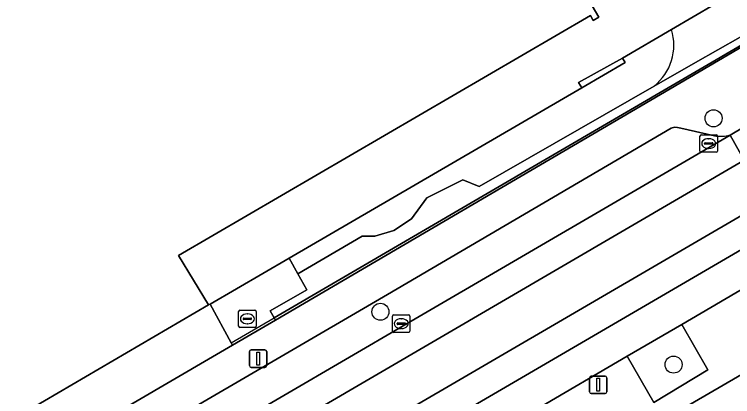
# Model space of a CAD drawing. Extents: x 158352 to 159489, y 383828 to 384603.
# Drawn here: x 158694.47 to 158735.58, y 384141.99 to 384163.88 of the extents above; entities that cross this region are included whole.
import ezdxf

# ---------------------------------------------------------------- set-up
doc = ezdxf.new("R2010")
doc.units = 0
for name, color, linetype in [('IMGEO_Boom', 7, 'Continuous'), ('IMGEO_Erf', 7, 'Continuous'), ('IMGEO_Groenvoorziening', 7, 'Continuous'), ('IMGEO_Hek', 7, 'Continuous'), ('IMGEO_Kolk', 7, 'Continuous'), ('IMGEO_Lichtmast', 7, 'Continuous'), ('IMGEO_Pand', 7, 'Continuous'), ('IMGEO_Parkeervlak_open', 7, 'Continuous'), ('IMGEO_Rijbaan_lokaal_gesloten', 7, 'Continuous'), ('IMGEO_Rijbaan_lokaal_open', 7, 'Continuous'), ('IMGEO_Rioolput', 7, 'Continuous'), ('IMGEO_Voetpad_open', 7, 'Continuous')]:
    doc.layers.add(name, color=color, linetype=linetype)

msp = doc.modelspace()

# ---------------------------------------------------------------- linework, layer by layer
at = {"layer": 'IMGEO_Boom'}
for centre in [(158734.485, 384157.924), (158715.422, 384146.846), (158732.198, 384143.82)]:
    msp.add_circle(centre, 0.489, dxfattribs=at)
at = {"layer": 'IMGEO_Erf'}
msp.add_lwpolyline([(158725.073, 384168.559), (158727.921, 384163.713), (158727.604, 384163.526), (158727.441, 384163.801), (158703.871, 384150.068), (158705.587, 384147.238), (158705.68, 384147.291), (158710.192, 384149.917), (158726.943, 384159.662), (158726.756, 384159.981), (158729.277, 384161.369), (158732.078, 384163.004), (158734.56, 384164.453)], dxfattribs=at)
msp.add_lwpolyline([(158728.317, 384134.065), (158733.235, 384136.93), (158738.044, 384139.731), (158737.635, 384140.432), (158737.742, 384140.494), (158741.679, 384142.788), (158742.934, 384140.632), (158743.915, 384141.203), (158748.936, 384144.128), (158746.068, 384149.06), (158696.667, 384120.326), (158699.543, 384115.387), (158704.565, 384118.312), (158705.726, 384118.988), (158704.48, 384121.126), (158708.237, 384123.314), (158708.648, 384122.608), (158709.034, 384122.833), (158710.296, 384123.568), (158713.565, 384125.472), (158718.482, 384128.337), (158723.4, 384131.201)], close=True, dxfattribs=at)
at = {"layer": 'IMGEO_Groenvoorziening'}
for points in [[(158734.468, 384174.367), (158740.785, 384164.877), (158709.334, 384146.504), (158709.408, 384146.369), (158741.091, 384164.958), (158724.283, 384190.153), (158724.023, 384190.002)], [(158705.587, 384147.238), (158693.057, 384139.923), (158686.342, 384135.99), (158686.267, 384136.115), (158685.669, 384135.769), (158687.07, 384133.326), (158705.582, 384144.133), (158706.962, 384144.94), (158706.888, 384145.075), (158705.68, 384147.291)], [(158732.669, 384146.127), (158729.543, 384144.295), (158731.072, 384141.657), (158734.16, 384143.528)]]:
    msp.add_lwpolyline(points, close=True, dxfattribs=at)
for points in [[(158730.926, 384170.674), (158734.56, 384164.453), (158732.078, 384163.004)], [(158737.281, 384163.293), (158733.448, 384161.127), (158731.081, 384159.768), (158721.07, 384154.017), (158720.134, 384154.397), (158718.086, 384153.373), (158717.208, 384152.173), (158716.184, 384151.5), (158715.101, 384151.178), (158714.37, 384151.178), (158710.698, 384149.022), (158711.217, 384148.102), (158709.118, 384146.897), (158709.334, 384146.504), (158740.785, 384164.877)], [(158731.081, 384159.768), (158733.448, 384161.127), (158737.281, 384163.293)]]:
    msp.add_lwpolyline(points, dxfattribs=at)
msp.add_arc((158729.213, 384162.115), 3, 308.52, 17.2323, dxfattribs=at)
at = {"layer": 'IMGEO_Hek'}
for points in [[(158709.334, 384146.504), (158740.785, 384164.877)], [(158706.888, 384145.075), (158709.334, 384146.504)]]:
    msp.add_lwpolyline(points, dxfattribs=at)
at = {"layer": 'IMGEO_Kolk'}
for p, q in [((158733.783, 384156.977), (158734.635, 384156.977)), ((158733.708, 384156.051), (158733.708, 384156.903)), ((158734.196, 384156.757), (158734.221, 384156.757)), ((158734.709, 384156.903), (158734.709, 384156.051)), ((158733.967, 384156.471), (158733.967, 384156.483)), ((158734.405, 384156.434), (158734.007, 384156.434)), ((158734.01, 384156.52), (158734.408, 384156.52)), ((158734.219, 384156.197), (158734.194, 384156.197)), ((158734.451, 384156.483), (158734.451, 384156.471)), ((158734.635, 384155.977), (158733.783, 384155.977)), ((158716.111, 384145.741), (158716.111, 384146.593)), ((158716.186, 384146.667), (158717.038, 384146.667)), ((158716.599, 384146.447), (158716.624, 384146.447)), ((158717.112, 384146.593), (158717.112, 384145.741)), ((158716.37, 384146.161), (158716.37, 384146.173)), ((158716.808, 384146.124), (158716.41, 384146.124)), ((158716.413, 384146.21), (158716.811, 384146.21)), ((158716.622, 384145.887), (158716.597, 384145.887)), ((158716.854, 384146.173), (158716.854, 384146.161)), ((158717.038, 384145.667), (158716.186, 384145.667))]:
    msp.add_line(p, q, dxfattribs=at)
for points in [[(158733.783, 384156.977), (158734.635, 384156.977)], [(158733.708, 384156.051), (158733.708, 384156.903)], [(158734.709, 384156.903), (158734.709, 384156.051)], [(158734.635, 384155.977), (158733.783, 384155.977)], [(158716.111, 384145.741), (158716.111, 384146.593)], [(158716.186, 384146.667), (158717.038, 384146.667)], [(158717.112, 384146.593), (158717.112, 384145.741)], [(158717.038, 384145.667), (158716.186, 384145.667)]]:
    msp.add_lwpolyline(points, dxfattribs=at)
for centre, radius, start, end in [((158733.785, 384156.901), 0.0765, 91.552, 178.448), ((158733.785, 384156.901), 0.0765, 91.552, 178.448), ((158734.633, 384156.901), 0.0765, 1.552, 88.448), ((158734.633, 384156.901), 0.0765, 1.552, 88.448), ((158734.007, 384156.48), 0.0403, 85.8775, 175.7526), ((158734.004, 384156.47), 0.0366, 178.938, 274.7102), ((158734.408, 384156.477), 0.043, 264.8664, 352.4533), ((158734.412, 384156.482), 0.0386, 1.7309, 96.639), ((158733.785, 384156.053), 0.0765, 181.552, 268.448), ((158733.785, 384156.053), 0.0765, 181.552, 268.448), ((158734.633, 384156.053), 0.0765, 271.552, 358.448), ((158734.633, 384156.053), 0.0765, 271.552, 358.448), ((158716.188, 384146.591), 0.0765, 91.552, 178.448), ((158716.188, 384146.591), 0.0765, 91.552, 178.448), ((158717.036, 384146.591), 0.0765, 1.552, 88.448), ((158717.036, 384146.591), 0.0765, 1.552, 88.448), ((158716.41, 384146.17), 0.0403, 85.8775, 175.7526), ((158716.407, 384146.16), 0.0366, 178.938, 274.7102), ((158716.811, 384146.167), 0.043, 264.8664, 352.4533), ((158716.815, 384146.172), 0.0386, 1.7309, 96.639), ((158716.188, 384145.743), 0.0765, 181.552, 268.448), ((158716.188, 384145.743), 0.0765, 181.552, 268.448), ((158717.036, 384145.743), 0.0765, 271.552, 358.448), ((158717.036, 384145.743), 0.0765, 271.552, 358.448)]:
    msp.add_arc(centre, radius, start, end, dxfattribs=at)
for centre, major_axis, ratio, start_param, end_param in [((158734.195, 384156.477), (-0.387, 0.002), 0.722429, 4.712389, 7.853982), ((158734.22, 384156.477), (-0.39, 0.002), 0.717154, 1.570796, 4.712389), ((158716.598, 384146.167), (-0.387, 0.002), 0.722429, 4.712389, 7.853982), ((158716.623, 384146.167), (-0.39, 0.002), 0.717154, 1.570796, 4.712389)]:
    msp.add_ellipse(centre, major_axis=major_axis, ratio=ratio, start_param=start_param, end_param=end_param, dxfattribs=at)
at = {"layer": 'IMGEO_Lichtmast'}
for p, q in [((158708.023, 384144.663), (158708.813, 384144.663)), ((158708.813, 384144.663), (158708.023, 384144.663)), ((158707.923, 384143.763), (158707.923, 384144.563)), ((158707.923, 384144.563), (158707.923, 384143.763)), ((158708.913, 384144.563), (158708.913, 384143.763)), ((158708.913, 384143.763), (158708.913, 384144.563)), ((158708.813, 384143.663), (158708.023, 384143.663)), ((158708.023, 384143.663), (158708.813, 384143.663)), ((158727.388, 384142.266), (158727.388, 384143.066)), ((158727.388, 384143.066), (158727.388, 384142.266)), ((158727.488, 384143.166), (158728.278, 384143.166)), ((158728.278, 384143.166), (158727.488, 384143.166)), ((158728.378, 384143.066), (158728.378, 384142.266)), ((158728.378, 384142.266), (158728.378, 384143.066)), ((158728.278, 384142.166), (158727.488, 384142.166)), ((158727.488, 384142.166), (158728.278, 384142.166))]:
    msp.add_line(p, q, dxfattribs=at)
for points in [[(158708.343, 384144.538), (158708.493, 384144.538), (158708.493, 384143.788), (158708.343, 384143.788), (158708.343, 384144.538)], [(158727.808, 384143.041), (158727.958, 384143.041), (158727.958, 384142.291), (158727.808, 384142.291), (158727.808, 384143.041)]]:
    msp.add_lwpolyline(points, dxfattribs=at)
for centre, start, end in [((158708.023, 384144.563), 90, 180), ((158708.023, 384144.563), 90, 180), ((158708.813, 384144.563), 0, 90), ((158708.813, 384144.563), 360, 90), ((158708.023, 384143.763), 180, 270), ((158708.023, 384143.763), 180, 270), ((158708.813, 384143.763), 270, 0), ((158708.813, 384143.763), 270, 0), ((158727.488, 384143.066), 90, 180), ((158727.488, 384143.066), 90, 180), ((158728.278, 384143.066), 0, 90), ((158728.278, 384143.066), 360, 90), ((158727.488, 384142.266), 180, 270), ((158727.488, 384142.266), 180, 270), ((158728.278, 384142.266), 270, 0), ((158728.278, 384142.266), 270, 0)]:
    msp.add_arc(centre, 0.1, start, end, dxfattribs=at)
at = {"layer": 'IMGEO_Pand'}
msp.add_lwpolyline([(158653.864, 384149.026), (158667.797, 384125.161), (158676.397, 384130.204), (158676.31, 384130.355), (158672.899, 384136.248), (158683.572, 384142.468), (158689.645, 384146.008), (158692.983, 384140.276), (158692.881, 384140.213), (158693.057, 384139.923), (158705.587, 384147.238), (158703.871, 384150.068), (158727.441, 384163.801), (158727.604, 384163.526), (158727.921, 384163.713), (158725.073, 384168.559)], dxfattribs=at)
msp.add_lwpolyline([(158729.422, 384161.118), (158729.277, 384161.369), (158726.756, 384159.981), (158726.943, 384159.662)], close=True, dxfattribs=at)
at = {"layer": 'IMGEO_Parkeervlak_open'}
for points in [[(158734.535, 384156.927), (158732.618, 384157.353), (158732.413, 384157.398), (158732.246, 384157.41), (158732.06, 384157.367), (158715.82, 384147.827), (158672.977, 384122.843), (158669.192, 384120.661), (158669.166, 384120.646)], [(158716.96, 384146.173), (158735.439, 384156.968)], [(158738.971, 384152.091), (158738.379, 384151.745), (158647.204, 384098.556)], [(158695.787, 384124.599), (158699.176, 384126.548), (158712.14, 384134.125), (158715.536, 384136.098), (158721.234, 384139.439), (158724.331, 384141.256), (158729.543, 384144.295), (158732.669, 384146.127), (158736.874, 384148.589)], [(158667.252, 384117.177), (158667.528, 384117.313), (158716.96, 384146.173)]]:
    msp.add_lwpolyline(points, dxfattribs=at)
msp.add_arc((158734.896, 384158.946), 2.051, 259.8502, 285.3435, dxfattribs=at)
at = {"layer": 'IMGEO_Rijbaan_lokaal_gesloten'}
for points in [[(158736.245, 384155.536), (158735.439, 384156.968), (158716.96, 384146.173), (158667.528, 384117.313), (158667.252, 384117.177), (158666.707, 384116.86), (158659.63, 384112.744), (158655.57, 384110.383), (158644.427, 384103.877), (158644.032, 384103.668), (158644.915, 384102.204)], [(158738.379, 384151.745), (158737.545, 384153.226), (158646.22, 384099.951), (158647.12, 384098.492), (158647.204, 384098.556)]]:
    msp.add_lwpolyline(points, close=True, dxfattribs=at)
at = {"layer": 'IMGEO_Rijbaan_lokaal_open'}
msp.add_lwpolyline([(158741.011, 384160.285), (158737.846, 384158.392), (158735.439, 384156.968), (158736.245, 384155.536), (158737.545, 384153.226), (158738.379, 384151.745), (158738.971, 384152.091), (158740.457, 384152.957), (158740.575, 384153.025), (158742.681, 384154.246), (158741.807, 384155.699), (158742.38, 384156.03)], dxfattribs=at)
msp.add_lwpolyline([(158736.245, 384155.536), (158644.915, 384102.204), (158646.22, 384099.951), (158737.545, 384153.226)], close=True, dxfattribs=at)
at = {"layer": 'IMGEO_Rioolput'}
for p, q in [((158707.306, 384146.016), (158707.306, 384146.868)), ((158707.381, 384146.942), (158708.233, 384146.942)), ((158707.794, 384146.722), (158707.819, 384146.722)), ((158708.307, 384146.868), (158708.307, 384146.016)), ((158707.565, 384146.436), (158707.565, 384146.448)), ((158708.003, 384146.399), (158707.605, 384146.399)), ((158707.608, 384146.485), (158708.006, 384146.485)), ((158708.049, 384146.448), (158708.049, 384146.436)), ((158708.233, 384145.942), (158707.381, 384145.942)), ((158707.817, 384146.162), (158707.792, 384146.162))]:
    msp.add_line(p, q, dxfattribs=at)
for points in [[(158707.306, 384146.016), (158707.306, 384146.868)], [(158707.381, 384146.942), (158708.233, 384146.942)], [(158708.307, 384146.868), (158708.307, 384146.016)], [(158708.233, 384145.942), (158707.381, 384145.942)]]:
    msp.add_lwpolyline(points, dxfattribs=at)
for centre, radius, start, end in [((158707.383, 384146.866), 0.0765, 91.552, 178.448), ((158707.383, 384146.866), 0.0765, 91.552, 178.448), ((158708.231, 384146.866), 0.0765, 1.552, 88.448), ((158708.231, 384146.866), 0.0765, 1.552, 88.448), ((158707.605, 384146.445), 0.0403, 85.8775, 175.7526), ((158707.602, 384146.435), 0.0366, 178.938, 274.7102), ((158708.006, 384146.442), 0.043, 264.8664, 352.4533), ((158708.01, 384146.447), 0.0386, 1.7309, 96.639), ((158707.383, 384146.018), 0.0765, 181.552, 268.448), ((158707.383, 384146.018), 0.0765, 181.552, 268.448), ((158708.231, 384146.018), 0.0765, 271.552, 358.448), ((158708.231, 384146.018), 0.0765, 271.552, 358.448)]:
    msp.add_arc(centre, radius, start, end, dxfattribs=at)
for centre, major_axis, ratio, start_param, end_param in [((158707.793, 384146.442), (-0.387, 0.002), 0.722429, 4.712389, 7.853982), ((158707.818, 384146.442), (-0.39, 0.002), 0.717154, 1.570796, 4.712389)]:
    msp.add_ellipse(centre, major_axis=major_axis, ratio=ratio, start_param=start_param, end_param=end_param, dxfattribs=at)
at = {"layer": 'IMGEO_Voetpad_open'}
for points in [[(158743.744, 384163.971), (158741.091, 384164.958), (158709.408, 384146.369), (158706.962, 384144.94), (158705.582, 384144.133), (158687.07, 384133.326), (158684.077, 384131.578), (158669.108, 384122.84), (158667.746, 384122.045), (158663.493, 384119.562), (158658.71, 384116.77), (158649.271, 384111.259), (158644.581, 384108.521), (158640.005, 384105.85), (158634.558, 384102.668), (158635.177, 384101.653), (158631.769, 384099.592), (158631.113, 384100.657), (158615.79, 384091.707)], [(158732.078, 384163.004), (158729.277, 384161.369), (158729.422, 384161.118), (158726.943, 384159.662), (158710.192, 384149.917), (158710.698, 384149.022), (158714.37, 384151.178), (158715.101, 384151.178), (158716.184, 384151.5), (158717.208, 384152.173), (158718.086, 384153.373), (158720.134, 384154.397), (158721.07, 384154.017), (158731.081, 384159.768)], [(158735.439, 384156.968), (158737.846, 384158.392), (158741.011, 384160.285)], [(158627.36, 384093.946), (158641.961, 384102.46), (158644.032, 384103.668), (158644.427, 384103.877), (158655.57, 384110.383), (158659.63, 384112.744), (158659.081, 384113.701), (158666.171, 384117.809), (158665.635, 384118.76), (158669.04, 384120.74), (158669.192, 384120.661), (158672.977, 384122.843), (158715.82, 384147.827), (158732.06, 384157.367), (158732.246, 384157.41), (158732.413, 384157.398), (158732.618, 384157.353), (158734.535, 384156.927)], [(158643.313, 384090.537), (158643.898, 384089.569), (158650.651, 384093.56), (158695.294, 384119.527), (158696.667, 384120.326), (158746.068, 384149.06)], [(158736.874, 384148.589), (158732.669, 384146.127), (158734.16, 384143.528), (158731.072, 384141.657), (158729.543, 384144.295), (158724.331, 384141.256), (158725.959, 384138.531), (158722.85, 384136.674), (158721.234, 384139.439), (158715.536, 384136.098), (158717.082, 384133.496), (158713.672, 384131.503), (158712.14, 384134.125), (158699.176, 384126.548), (158700.802, 384123.825), (158697.447, 384121.82), (158695.787, 384124.599), (158681.775, 384116.427)]]:
    msp.add_lwpolyline(points, dxfattribs=at)
msp.add_lwpolyline([(158711.217, 384148.102), (158710.698, 384149.022), (158710.192, 384149.917), (158705.68, 384147.291), (158706.888, 384145.075), (158706.962, 384144.94), (158709.408, 384146.369), (158709.334, 384146.504), (158709.118, 384146.897)], close=True, dxfattribs=at)
for centre, radius, start, end in [((158729.213, 384162.115), 3, 308.52, 17.2323), ((158734.896, 384158.946), 2.051, 259.8502, 285.3435)]:
    msp.add_arc(centre, radius, start, end, dxfattribs=at)

doc.saveas('drawing.dxf')
